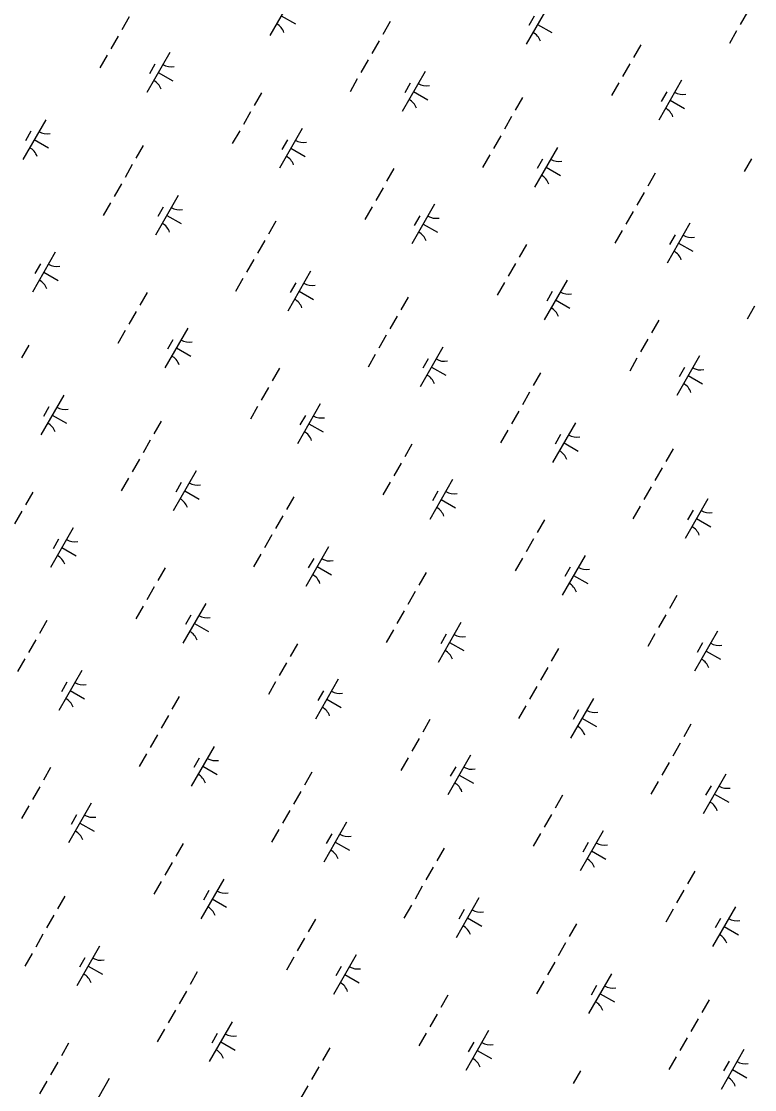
# Model space of a CAD drawing. Extents: x 3930721 to 3950824, y 220441 to 242861.
# Drawn here: x 3938703 to 3939502, y 230653 to 231818 of the extents above; entities that cross this region are included whole.
import ezdxf

# ---------------------------------------------------------------- set-up
doc = ezdxf.new("R2010")
doc.units = 0
doc.layers.add('V-WETL-SWMP', color=7, linetype='Continuous')

msp = doc.modelspace()

# ---------------------------------------------------------------- linework, layer by layer
at = {"layer": 'V-WETL-SWMP'}
for p, q in [((3938998.3, 231845.5), (3938973.5, 231802.1)), ((3939277.9, 231836.1), (3939253, 231792.7)), ((3938820.2, 231822.5), (3938812.2, 231808.6)), ((3938985.9, 231823.8), (3939001.5, 231814.9)), ((3939104.7, 231817.4), (3939096.7, 231803.5)), ((3939261.7, 231823.4), (3939255.8, 231813)), ((3939494.2, 231828.1), (3939486.3, 231814.3)), ((3939265.4, 231814.4), (3939281.1, 231805.4)), ((3939482.3, 231807.3), (3939474.4, 231793.4)), ((3938808.3, 231801.6), (3938800.3, 231787.8)), ((3939092.8, 231796.5), (3939084.8, 231782.6)), ((3938864.5, 231783.6), (3938839.6, 231740.2)), ((3939377.9, 231792.2), (3939370, 231778.4)), ((3938796.3, 231780.8), (3938788.4, 231766.9)), ((3938848.3, 231771), (3938842.4, 231760.6)), ((3939080.8, 231775.7), (3939072.9, 231761.8)), ((3939366, 231771.4), (3939358.1, 231757.5)), ((3938852, 231761.9), (3938867.7, 231753)), ((3939142.7, 231762.9), (3939117.8, 231719.5)), ((3939068.9, 231754.9), (3939061, 231741)), ((3939126.5, 231750.2), (3939120.6, 231739.8)), ((3939354.1, 231750.6), (3939346.1, 231736.7)), ((3939422.2, 231753.4), (3939397.4, 231710)), ((3938964.5, 231739.8), (3938956.6, 231725.9)), ((3939130.2, 231741.2), (3939145.9, 231732.2)), ((3939406.1, 231740.8), (3939400.1, 231730.3)), ((3939249, 231734.7), (3939241.1, 231720.8)), ((3939409.8, 231731.7), (3939425.4, 231722.8)), ((3938952.6, 231719), (3938944.7, 231705.1)), ((3939237.1, 231713.9), (3939229.2, 231700)), ((3938729.3, 231710.4), (3938704.4, 231667)), ((3939008.8, 231701), (3938984, 231657.6)), ((3938713.1, 231697.8), (3938707.2, 231687.4)), ((3938940.7, 231698.2), (3938932.7, 231684.3)), ((3939225.2, 231693), (3939217.2, 231679.2)), ((3938716.8, 231688.7), (3938732.5, 231679.8)), ((3938835.6, 231682.3), (3938827.7, 231668.4)), ((3938992.7, 231688.3), (3938986.7, 231677.9)), ((3938996.4, 231679.3), (3939012, 231670.3)), ((3939287, 231680.2), (3939262.2, 231636.8)), ((3939213.3, 231672.2), (3939205.3, 231658.3)), ((3939270.9, 231667.5), (3939264.9, 231657.1)), ((3939498.4, 231667.9), (3939490.5, 231654)), ((3938823.7, 231661.4), (3938815.8, 231647.5)), ((3939108.9, 231657.1), (3939100.9, 231643.3)), ((3939274.6, 231658.5), (3939290.2, 231649.6)), ((3939393.4, 231652), (3939385.4, 231638.1)), ((3938811.8, 231640.6), (3938803.8, 231626.7)), ((3939097, 231636.3), (3939089, 231622.4)), ((3939381.5, 231631.2), (3939373.5, 231617.3)), ((3938799.9, 231619.8), (3938791.9, 231605.9)), ((3938873.6, 231627.8), (3938848.8, 231584.4)), ((3938857.5, 231615.1), (3938851.5, 231604.7)), ((3939085, 231615.5), (3939077.1, 231601.6)), ((3939153.1, 231618.3), (3939128.3, 231574.9)), ((3939369.5, 231610.4), (3939361.6, 231596.5)), ((3938861.2, 231606.1), (3938876.8, 231597.1)), ((3938980, 231599.6), (3938972, 231585.7)), ((3939137, 231605.7), (3939131, 231595.2)), ((3939140.7, 231596.6), (3939156.3, 231587.7)), ((3939431.4, 231597.5), (3939406.5, 231554.1)), ((3939357.6, 231589.5), (3939349.6, 231575.7)), ((3939415.2, 231584.9), (3939409.3, 231574.5)), ((3938968.1, 231578.8), (3938960.1, 231564.9)), ((3939253.2, 231574.5), (3939245.3, 231560.6)), ((3939418.9, 231575.8), (3939434.6, 231566.9)), ((3938739.7, 231565.9), (3938714.9, 231522.5)), ((3938723.6, 231553.2), (3938717.6, 231542.8)), ((3938956.1, 231557.9), (3938948.2, 231544.1)), ((3939241.3, 231553.7), (3939233.3, 231539.8)), ((3938727.3, 231544.2), (3938742.9, 231535.2)), ((3939018, 231545.1), (3938993.1, 231501.7)), ((3938944.2, 231537.1), (3938936.2, 231523.2)), ((3939001.8, 231532.4), (3938995.9, 231522)), ((3939229.4, 231532.8), (3939221.4, 231518.9)), ((3939297.5, 231535.6), (3939272.6, 231492.2)), ((3938839.8, 231522), (3938831.9, 231508.2)), ((3939005.5, 231523.4), (3939021.1, 231514.5)), ((3939124.3, 231516.9), (3939116.4, 231503)), ((3939281.4, 231523), (3939275.4, 231512.6)), ((3939285.1, 231513.9), (3939300.7, 231505)), ((3939501.9, 231506.9), (3939494, 231493)), ((3938827.9, 231501.2), (3938819.9, 231487.3)), ((3939112.4, 231496.1), (3939104.4, 231482.2)), ((3939397.6, 231491.8), (3939389.6, 231477.9)), ((3938816, 231480.4), (3938808, 231466.5)), ((3938884.1, 231483.2), (3938859.2, 231439.8)), ((3938867.9, 231470.5), (3938862, 231460.1)), ((3939100.5, 231475.3), (3939092.5, 231461.4)), ((3939385.6, 231471), (3939377.7, 231457.1)), ((3938710.9, 231464.5), (3938703, 231450.6)), ((3938871.7, 231461.5), (3938887.3, 231452.6)), ((3939162.3, 231462.4), (3939137.4, 231419)), ((3939088.5, 231454.4), (3939080.6, 231440.6)), ((3939146.2, 231449.8), (3939140.2, 231439.4)), ((3939373.7, 231450.2), (3939365.8, 231436.3)), ((3939441.8, 231453), (3939417, 231409.6)), ((3938984.2, 231439.4), (3938976.2, 231425.5)), ((3939149.9, 231440.7), (3939165.5, 231431.8)), ((3939268.7, 231434.3), (3939260.7, 231420.4)), ((3939425.7, 231440.3), (3939419.7, 231429.9)), ((3939429.4, 231431.3), (3939445, 231422.3)), ((3938748.9, 231410), (3938724, 231366.6)), ((3938972.2, 231418.5), (3938964.3, 231404.7)), ((3939256.7, 231413.4), (3939248.8, 231399.5)), ((3939028.4, 231400.5), (3939003.6, 231357.1)), ((3938732.8, 231397.3), (3938726.8, 231386.9)), ((3938736.5, 231388.3), (3938752.1, 231379.3)), ((3938960.3, 231397.7), (3938952.4, 231383.8)), ((3939012.3, 231387.9), (3939006.3, 231377.5)), ((3939244.8, 231392.6), (3939236.9, 231378.7)), ((3938855.3, 231381.8), (3938847.3, 231367.9)), ((3939016, 231378.8), (3939031.6, 231369.9)), ((3939306.6, 231379.8), (3939281.8, 231336.4)), ((3939232.9, 231371.8), (3939224.9, 231357.9)), ((3939290.5, 231367.1), (3939284.5, 231356.7)), ((3938843.3, 231361), (3938835.4, 231347.1)), ((3939128.5, 231356.7), (3939120.6, 231342.8)), ((3939294.2, 231358.1), (3939309.8, 231349.1)), ((3939413, 231351.6), (3939405.1, 231337.7)), ((3938831.4, 231340.2), (3938823.5, 231326.3)), ((3939116.6, 231335.9), (3939108.6, 231322)), ((3939401.1, 231330.8), (3939393.1, 231316.9)), ((3938819.5, 231319.3), (3938811.5, 231305.5)), ((3938893.2, 231327.3), (3938868.4, 231283.9)), ((3939172.8, 231317.9), (3939147.9, 231274.5)), ((3938877.1, 231314.7), (3938871.1, 231304.3)), ((3938880.8, 231305.6), (3938896.4, 231296.7)), ((3939104.6, 231315.1), (3939096.7, 231301.2)), ((3939156.6, 231305.2), (3939150.7, 231294.8)), ((3939389.2, 231309.9), (3939381.2, 231296.1)), ((3938715.1, 231304.3), (3938707.1, 231290.4)), ((3938999.6, 231299.2), (3938991.7, 231285.3)), ((3939160.3, 231296.2), (3939176, 231287.2)), ((3939451, 231297.1), (3939426.1, 231253.7)), ((3938703.2, 231283.4), (3938695.2, 231269.6)), ((3939377.2, 231289.1), (3939369.3, 231275.2)), ((3939434.8, 231284.4), (3939428.9, 231274)), ((3938987.7, 231278.3), (3938979.7, 231264.4)), ((3939272.8, 231274), (3939264.9, 231260.2)), ((3939438.6, 231275.4), (3939454.2, 231266.5)), ((3938759.4, 231265.4), (3938734.5, 231222)), ((3938743.2, 231252.8), (3938737.3, 231242.4)), ((3938975.7, 231257.5), (3938967.8, 231243.6)), ((3939260.9, 231253.2), (3939253, 231239.3)), ((3938746.9, 231243.7), (3938762.6, 231234.8)), ((3938963.8, 231236.7), (3938955.9, 231222.8)), ((3939037.6, 231244.7), (3939012.7, 231201.3)), ((3939317.1, 231235.2), (3939292.3, 231191.8)), ((3939021.4, 231232), (3939015.5, 231221.6)), ((3939249, 231232.4), (3939241, 231218.5)), ((3938859.4, 231221.6), (3938851.5, 231207.7)), ((3939025.2, 231223), (3939040.8, 231214)), ((3939143.9, 231216.5), (3939136, 231202.6)), ((3939301, 231222.5), (3939295, 231212.1)), ((3939304.7, 231213.5), (3939320.3, 231204.6)), ((3938847.5, 231200.8), (3938839.6, 231186.9)), ((3939132, 231195.7), (3939124.1, 231181.8)), ((3939417.2, 231191.4), (3939409.2, 231177.5)), ((3938835.6, 231180), (3938827.6, 231166.1)), ((3938903.7, 231182.8), (3938878.9, 231139.4)), ((3938887.6, 231170.1), (3938881.6, 231159.7)), ((3939120.1, 231174.8), (3939112.1, 231161)), ((3939405.3, 231170.5), (3939397.3, 231156.7)), ((3938730.5, 231164.1), (3938722.6, 231150.2)), ((3938891.3, 231161.1), (3938906.9, 231152.1)), ((3939108.2, 231154), (3939100.2, 231140.1)), ((3939181.9, 231162), (3939157.1, 231118.6)), ((3938718.6, 231143.2), (3938710.7, 231129.3)), ((3939165.8, 231149.3), (3939159.8, 231138.9)), ((3939393.3, 231149.7), (3939385.4, 231135.8)), ((3939461.5, 231152.5), (3939436.6, 231109.1)), ((3939003.8, 231138.9), (3938995.8, 231125.1)), ((3939169.5, 231140.3), (3939185.1, 231131.4)), ((3939288.3, 231133.8), (3939280.3, 231119.9)), ((3939445.3, 231139.9), (3939439.4, 231129.5)), ((3939449, 231130.8), (3939464.6, 231121.9)), ((3938706.7, 231122.4), (3938698.7, 231108.5)), ((3938768.5, 231109.6), (3938743.7, 231066.2)), ((3938991.9, 231118.1), (3938983.9, 231104.2)), ((3939276.4, 231113), (3939268.4, 231099.1)), ((3938752.4, 231096.9), (3938746.4, 231086.5)), ((3938979.9, 231097.3), (3938972, 231083.4)), ((3939048.1, 231100.1), (3939023.2, 231056.7)), ((3938756.1, 231087.9), (3938771.7, 231078.9)), ((3939031.9, 231087.4), (3939025.9, 231077)), ((3939264.4, 231092.2), (3939256.5, 231078.3)), ((3938874.9, 231081.4), (3938866.9, 231067.5)), ((3939035.6, 231078.4), (3939051.2, 231069.5)), ((3939326.3, 231079.3), (3939301.4, 231035.9)), ((3938863, 231060.6), (3938855, 231046.7)), ((3939252.5, 231071.3), (3939244.6, 231057.5)), ((3939310.1, 231066.7), (3939304.2, 231056.3)), ((3939148.1, 231056.3), (3939140.2, 231042.4)), ((3939313.8, 231057.6), (3939329.5, 231048.7)), ((3939432.6, 231051.2), (3939424.7, 231037.3)), ((3938851, 231039.7), (3938843.1, 231025.9)), ((3938912.9, 231026.9), (3938888, 230983.5)), ((3939136.2, 231035.4), (3939128.2, 231021.6)), ((3939420.7, 231030.3), (3939412.8, 231016.4)), ((3938839.1, 231018.9), (3938831.2, 231005)), ((3938896.7, 231014.2), (3938890.8, 231003.8)), ((3939124.3, 231014.6), (3939116.3, 231000.7)), ((3939192.4, 231017.4), (3939167.5, 230974)), ((3938734.7, 231003.8), (3938726.8, 230990)), ((3938900.4, 231005.2), (3938916.1, 230996.2)), ((3939176.3, 231004.8), (3939170.3, 230994.4)), ((3939408.8, 231009.5), (3939400.8, 230995.6)), ((3939019.2, 230998.7), (3939011.3, 230984.8)), ((3939180, 230995.7), (3939195.6, 230986.8)), ((3939470.6, 230996.7), (3939445.8, 230953.3)), ((3938722.8, 230983), (3938714.8, 230969.1)), ((3939396.8, 230988.7), (3939388.9, 230974.8)), ((3939454.5, 230984), (3939448.5, 230973.6)), ((3939007.3, 230977.9), (3938999.3, 230964)), ((3939292.5, 230973.6), (3939284.5, 230959.7)), ((3939458.2, 230975), (3939473.8, 230966)), ((3938710.9, 230962.2), (3938702.9, 230948.3)), ((3938779, 230965), (3938754.1, 230921.6)), ((3938995.4, 230957.1), (3938987.4, 230943.2)), ((3938762.9, 230952.3), (3938756.9, 230941.9)), ((3939057.2, 230944.2), (3939032.4, 230900.8)), ((3939280.5, 230952.8), (3939272.6, 230938.9)), ((3938766.6, 230943.3), (3938782.2, 230934.4)), ((3938983.4, 230936.2), (3938975.5, 230922.4)), ((3939268.6, 230932), (3939260.7, 230918.1)), ((3939336.7, 230934.8), (3939311.9, 230891.4)), ((3938879.1, 230921.2), (3938871.1, 230907.3)), ((3939041.1, 230931.6), (3939035.1, 230921.2)), ((3939044.8, 230922.5), (3939060.4, 230913.6)), ((3939320.6, 230922.1), (3939314.6, 230911.7)), ((3939163.6, 230916.1), (3939155.6, 230902.2)), ((3939324.3, 230913.1), (3939339.9, 230904.1)), ((3938867.1, 230900.3), (3938859.2, 230886.5)), ((3939151.6, 230895.2), (3939143.7, 230881.3)), ((3939436.8, 230890.9), (3939428.9, 230877.1)), ((3938855.2, 230879.5), (3938847.3, 230865.6)), ((3938923.3, 230882.3), (3938898.5, 230838.9)), ((3939139.7, 230874.4), (3939131.8, 230860.5)), ((3938750.2, 230863.6), (3938742.2, 230849.7)), ((3938907.2, 230869.7), (3938901.2, 230859.3)), ((3939424.9, 230870.1), (3939416.9, 230856.2)), ((3938910.9, 230860.6), (3938926.5, 230851.7)), ((3939127.8, 230853.6), (3939119.8, 230839.7)), ((3939201.5, 230861.6), (3939176.7, 230818.2)), ((3939481.1, 230852.1), (3939456.2, 230808.7)), ((3938738.2, 230842.8), (3938730.3, 230828.9)), ((3939185.4, 230848.9), (3939179.4, 230838.5)), ((3939189.1, 230839.9), (3939204.7, 230830.9)), ((3939413, 230849.3), (3939405, 230835.4)), ((3939464.9, 230839.4), (3939459, 230829)), ((3939023.4, 230838.5), (3939015.5, 230824.6)), ((3939307.9, 230833.4), (3939300, 230819.5)), ((3939468.7, 230830.4), (3939484.3, 230821.5)), ((3938726.3, 230822), (3938718.4, 230808.1)), ((3939011.5, 230817.7), (3939003.5, 230803.8)), ((3938788.1, 230809.1), (3938763.3, 230765.7)), ((3939296, 230812.6), (3939288, 230798.7)), ((3938714.4, 230801.1), (3938706.4, 230787.3)), ((3938772, 230796.5), (3938766, 230786.1)), ((3938999.6, 230796.9), (3938991.6, 230783)), ((3939067.7, 230799.7), (3939042.8, 230756.3)), ((3938775.7, 230787.4), (3938791.3, 230778.5)), ((3938894.5, 230781), (3938886.6, 230767.1)), ((3939051.5, 230787), (3939045.6, 230776.6)), ((3939284.1, 230791.7), (3939276.1, 230777.9)), ((3939055.2, 230778), (3939070.9, 230769)), ((3939272.1, 230770.9), (3939264.2, 230757)), ((3939345.9, 230778.9), (3939321, 230735.5)), ((3938882.6, 230760.1), (3938874.6, 230746.2)), ((3939329.7, 230766.2), (3939323.8, 230755.8)), ((3939333.5, 230757.2), (3939349.1, 230748.3)), ((3939167.7, 230755.8), (3939159.8, 230742)), ((3939452.3, 230750.7), (3939444.3, 230736.8)), ((3938870.7, 230739.3), (3938862.7, 230725.4)), ((3939155.8, 230735), (3939147.9, 230721.1)), ((3938932.5, 230726.5), (3938907.6, 230683.1)), ((3939440.3, 230729.9), (3939432.4, 230716)), ((3938858.7, 230718.5), (3938850.8, 230704.6)), ((3938916.3, 230713.8), (3938910.4, 230703.4)), ((3939143.9, 230714.2), (3939135.9, 230700.3)), ((3939212, 230717), (3939187.2, 230673.6)), ((3938754.3, 230703.4), (3938746.4, 230689.5)), ((3938920.1, 230704.8), (3938935.7, 230695.8)), ((3939195.9, 230704.3), (3939189.9, 230693.9)), ((3939428.4, 230709.1), (3939420.4, 230695.2)), ((3939038.9, 230698.3), (3939030.9, 230684.4)), ((3939199.6, 230695.3), (3939215.2, 230686.4)), ((3939416.5, 230688.2), (3939408.5, 230674.4)), ((3939490.2, 230696.2), (3939465.4, 230652.8)), ((3938742.4, 230682.6), (3938734.5, 230668.7)), ((3939026.9, 230677.5), (3939019, 230663.6)), ((3939474.1, 230683.6), (3939468.1, 230673.2)), ((3938798.6, 230664.6), (3938773.8, 230621.2)), ((3939312.1, 230673.2), (3939304.1, 230659.3)), ((3939477.8, 230674.5), (3939493.4, 230665.6)), ((3938730.5, 230661.8), (3938722.5, 230647.9)), ((3939015, 230656.6), (3939007, 230642.8))]:
    msp.add_line(p, q, dxfattribs=at)
for centre, start, end in [((3938972.4, 231799.7), 19.4279, 60.9715), ((3939251.9, 231790.3), 19.4279, 60.9715), ((3938866, 231785.8), 239.4279, 280.9715), ((3938838.5, 231737.9), 19.4279, 60.9715), ((3939144.2, 231765), 239.4279, 280.9715), ((3939423.7, 231755.6), 239.4279, 280.9715), ((3939116.7, 231717.1), 19.4279, 60.9715), ((3939396.3, 231707.6), 19.4279, 60.9715), ((3938730.8, 231712.6), 239.4279, 280.9715), ((3938703.3, 231664.6), 19.4279, 60.9715), ((3939010.3, 231703.1), 239.4279, 280.9715), ((3938982.9, 231655.2), 19.4279, 60.9715), ((3939288.5, 231682.4), 239.4279, 280.9715), ((3939261.1, 231634.4), 19.4279, 60.9715), ((3938875.1, 231629.9), 239.4279, 280.9715), ((3938847.7, 231582), 19.4279, 60.9715), ((3939154.7, 231620.5), 239.4279, 280.9715), ((3939127.2, 231572.5), 19.4279, 60.9715), ((3939432.9, 231599.7), 239.4279, 280.9715), ((3939405.4, 231551.7), 19.4279, 60.9715), ((3938741.3, 231568), 239.4279, 280.9715), ((3938713.8, 231520.1), 19.4279, 60.9715), ((3939019.5, 231547.2), 239.4279, 280.9715), ((3938992, 231499.3), 19.4279, 60.9715), ((3939299, 231537.8), 239.4279, 280.9715), ((3939271.5, 231489.9), 19.4279, 60.9715), ((3938885.6, 231485.4), 239.4279, 280.9715), ((3938858.1, 231437.4), 19.4279, 60.9715), ((3939163.8, 231464.6), 239.4279, 280.9715), ((3939443.3, 231455.1), 239.4279, 280.9715), ((3939136.3, 231416.6), 19.4279, 60.9715), ((3939415.9, 231407.2), 19.4279, 60.9715), ((3938750.4, 231412.1), 239.4279, 280.9715), ((3939029.9, 231402.7), 239.4279, 280.9715), ((3938722.9, 231364.2), 19.4279, 60.9715), ((3939002.5, 231354.8), 19.4279, 60.9715), ((3939308.1, 231381.9), 239.4279, 280.9715), ((3939280.7, 231334), 19.4279, 60.9715), ((3938894.7, 231329.5), 239.4279, 280.9715), ((3939174.3, 231320), 239.4279, 280.9715), ((3938867.3, 231281.5), 19.4279, 60.9715), ((3939146.8, 231272.1), 19.4279, 60.9715), ((3939452.5, 231299.3), 239.4279, 280.9715), ((3939425, 231251.3), 19.4279, 60.9715), ((3938760.9, 231267.6), 239.4279, 280.9715), ((3938733.4, 231219.7), 19.4279, 60.9715), ((3939039.1, 231246.8), 239.4279, 280.9715), ((3939011.6, 231198.9), 19.4279, 60.9715), ((3939318.6, 231237.4), 239.4279, 280.9715), ((3939291.2, 231189.4), 19.4279, 60.9715), ((3938905.2, 231184.9), 239.4279, 280.9715), ((3938877.8, 231137), 19.4279, 60.9715), ((3939183.4, 231164.1), 239.4279, 280.9715), ((3939156, 231116.2), 19.4279, 60.9715), ((3939463, 231154.7), 239.4279, 280.9715), ((3939435.5, 231106.8), 19.4279, 60.9715), ((3938770, 231111.7), 239.4279, 280.9715), ((3939049.6, 231102.3), 239.4279, 280.9715), ((3938742.6, 231063.8), 19.4279, 60.9715), ((3939022.1, 231054.3), 19.4279, 60.9715), ((3939327.8, 231081.5), 239.4279, 280.9715), ((3939300.3, 231033.5), 19.4279, 60.9715), ((3938914.4, 231029), 239.4279, 280.9715), ((3939193.9, 231019.6), 239.4279, 280.9715), ((3938886.9, 230981.1), 19.4279, 60.9715), ((3939166.4, 230971.7), 19.4279, 60.9715), ((3939472.1, 230998.8), 239.4279, 280.9715), ((3939444.7, 230950.9), 19.4279, 60.9715), ((3938780.5, 230967.2), 239.4279, 280.9715), ((3938753, 230919.2), 19.4279, 60.9715), ((3939058.7, 230946.4), 239.4279, 280.9715), ((3939338.2, 230936.9), 239.4279, 280.9715), ((3939031.3, 230898.4), 19.4279, 60.9715), ((3939310.8, 230889), 19.4279, 60.9715), ((3938924.8, 230884.5), 239.4279, 280.9715), ((3938897.4, 230836.6), 19.4279, 60.9715), ((3939203, 230863.7), 239.4279, 280.9715), ((3939482.6, 230854.3), 239.4279, 280.9715), ((3939175.6, 230815.8), 19.4279, 60.9715), ((3939455.1, 230806.3), 19.4279, 60.9715), ((3938789.6, 230811.3), 239.4279, 280.9715), ((3939069.2, 230801.8), 239.4279, 280.9715), ((3938762.2, 230763.3), 19.4279, 60.9715), ((3939041.7, 230753.9), 19.4279, 60.9715), ((3939347.4, 230781), 239.4279, 280.9715), ((3939319.9, 230733.1), 19.4279, 60.9715), ((3938934, 230728.6), 239.4279, 280.9715), ((3939213.5, 230719.2), 239.4279, 280.9715), ((3938906.5, 230680.7), 19.4279, 60.9715), ((3939186.1, 230671.2), 19.4279, 60.9715), ((3939491.7, 230698.4), 239.4279, 280.9715), ((3939464.3, 230650.4), 19.4279, 60.9715)]:
    msp.add_arc(centre, 17.6, start, end, dxfattribs=at)

doc.saveas('drawing.dxf')
